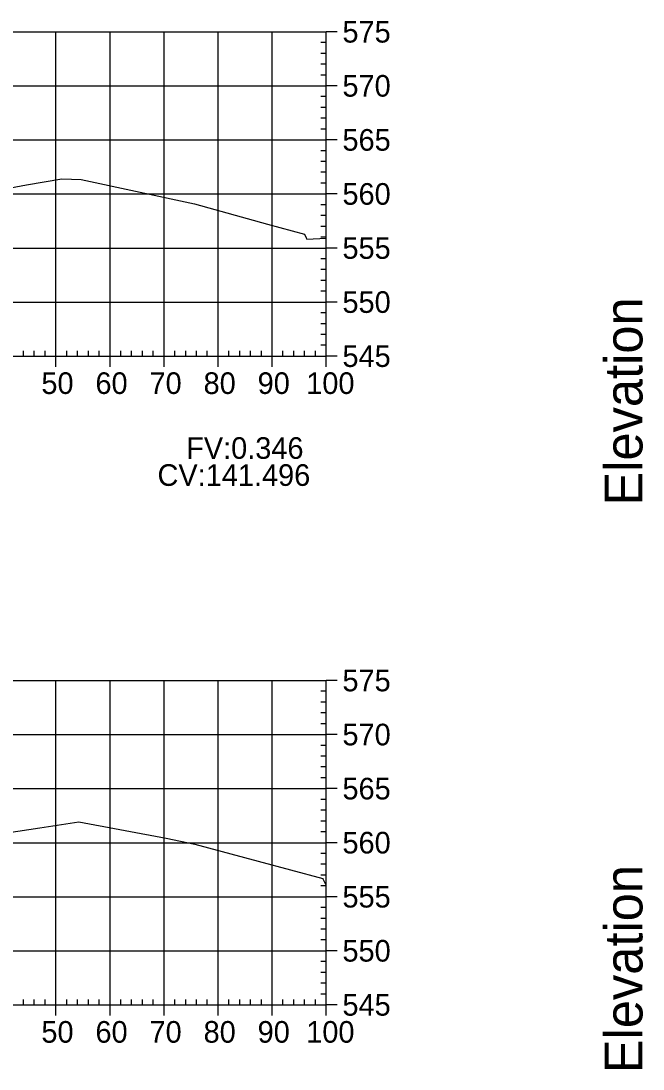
# Model space of a CAD drawing. Extents: x 704834 to 709892, y 372981 to 377533.
# Drawn here: x 707005.4 to 707120.5, y 373240.9 to 373434.8 of the extents above; entities that cross this region are included whole.
import ezdxf

# ---------------------------------------------------------------- set-up
doc = ezdxf.new("R2010")
doc.units = 0
for name, color, linetype in [('57', 7, 'Continuous'), ('59', 7, 'Continuous'), ('60', 7, 'Continuous'), ('Existing', 7, 'Continuous')]:
    doc.layers.add(name, color=color, linetype=linetype)

msp = doc.modelspace()

# ---------------------------------------------------------------- linework, layer by layer
at = {"layer": '57'}
for p, q in [((706861.87, 373432.82), (707061.87, 373432.82)), ((707011.87, 373372.82), (707011.87, 373432.82)), ((707021.87, 373372.82), (707021.87, 373432.82)), ((707031.87, 373372.82), (707031.87, 373432.82)), ((707041.87, 373372.82), (707041.87, 373432.82)), ((707051.87, 373372.82), (707051.87, 373432.82)), ((707061.87, 373372.82), (707061.87, 373432.82)), ((707061.87, 373372.82), (707061.87, 373432.82)), ((707063.87, 373432.82), (707061.87, 373432.82)), ((707061.87, 373430.82), (707060.87, 373430.82)), ((707061.87, 373428.82), (707060.87, 373428.82)), ((707061.87, 373426.82), (707060.87, 373426.82)), ((707061.87, 373424.82), (707060.87, 373424.82)), ((706861.87, 373422.82), (707061.87, 373422.82)), ((707063.87, 373422.82), (707061.87, 373422.82)), ((707061.87, 373420.82), (707060.87, 373420.82)), ((707061.87, 373418.82), (707060.87, 373418.82)), ((707061.87, 373416.82), (707060.87, 373416.82)), ((707061.87, 373414.82), (707060.87, 373414.82)), ((706861.87, 373412.82), (707061.87, 373412.82)), ((707063.87, 373412.82), (707061.87, 373412.82)), ((707061.87, 373410.82), (707060.87, 373410.82)), ((707061.87, 373408.82), (707060.87, 373408.82)), ((707061.87, 373406.82), (707060.87, 373406.82)), ((707061.87, 373404.82), (707060.87, 373404.82)), ((706861.87, 373402.82), (707061.87, 373402.82)), ((707063.87, 373402.82), (707061.87, 373402.82)), ((707061.87, 373400.82), (707060.87, 373400.82)), ((707061.87, 373398.82), (707060.87, 373398.82)), ((707061.87, 373396.82), (707060.87, 373396.82)), ((707061.87, 373394.82), (707060.87, 373394.82)), ((706861.87, 373392.82), (707061.87, 373392.82)), ((707063.87, 373392.82), (707061.87, 373392.82)), ((707061.87, 373390.82), (707060.87, 373390.82)), ((707061.87, 373388.82), (707060.87, 373388.82)), ((707061.87, 373386.82), (707060.87, 373386.82)), ((707061.87, 373384.82), (707060.87, 373384.82)), ((706861.87, 373382.82), (707061.87, 373382.82)), ((707063.87, 373382.82), (707061.87, 373382.82)), ((707061.87, 373380.82), (707060.87, 373380.82)), ((707061.87, 373378.82), (707060.87, 373378.82)), ((707061.87, 373376.82), (707060.87, 373376.82)), ((707061.87, 373374.82), (707060.87, 373374.82)), ((706861.87, 373372.82), (707061.87, 373372.82)), ((706861.87, 373372.82), (707061.87, 373372.82)), ((707005.87, 373372.82), (707005.87, 373373.82)), ((707007.87, 373372.82), (707007.87, 373373.82)), ((707009.87, 373372.82), (707009.87, 373373.82)), ((707011.87, 373370.82), (707011.87, 373372.82)), ((707013.87, 373372.82), (707013.87, 373373.82)), ((707015.87, 373372.82), (707015.87, 373373.82)), ((707017.87, 373372.82), (707017.87, 373373.82)), ((707019.87, 373372.82), (707019.87, 373373.82)), ((707021.87, 373370.82), (707021.87, 373372.82)), ((707023.87, 373372.82), (707023.87, 373373.82)), ((707025.87, 373372.82), (707025.87, 373373.82)), ((707027.87, 373372.82), (707027.87, 373373.82)), ((707029.87, 373372.82), (707029.87, 373373.82)), ((707031.87, 373370.82), (707031.87, 373372.82)), ((707033.87, 373372.82), (707033.87, 373373.82)), ((707035.87, 373372.82), (707035.87, 373373.82)), ((707037.87, 373372.82), (707037.87, 373373.82)), ((707039.87, 373372.82), (707039.87, 373373.82)), ((707041.87, 373370.82), (707041.87, 373372.82)), ((707043.87, 373372.82), (707043.87, 373373.82)), ((707045.87, 373372.82), (707045.87, 373373.82)), ((707047.87, 373372.82), (707047.87, 373373.82)), ((707049.87, 373372.82), (707049.87, 373373.82)), ((707051.87, 373370.82), (707051.87, 373372.82)), ((707053.87, 373372.82), (707053.87, 373373.82)), ((707055.87, 373372.82), (707055.87, 373373.82)), ((707057.87, 373372.82), (707057.87, 373373.82)), ((707059.87, 373372.82), (707059.87, 373373.82)), ((707061.87, 373370.82), (707061.87, 373372.82)), ((707063.87, 373372.82), (707061.87, 373372.82)), ((706861.87, 373312.82), (707061.87, 373312.82)), ((707011.87, 373252.82), (707011.87, 373312.82)), ((707021.87, 373252.82), (707021.87, 373312.82)), ((707031.87, 373252.82), (707031.87, 373312.82)), ((707041.87, 373252.82), (707041.87, 373312.82)), ((707051.87, 373252.82), (707051.87, 373312.82)), ((707061.87, 373252.82), (707061.87, 373312.82)), ((707061.87, 373252.82), (707061.87, 373312.82)), ((707063.87, 373312.82), (707061.87, 373312.82)), ((707061.87, 373310.82), (707060.87, 373310.82)), ((707061.87, 373308.82), (707060.87, 373308.82)), ((707061.87, 373306.82), (707060.87, 373306.82)), ((707061.87, 373304.82), (707060.87, 373304.82)), ((706861.87, 373302.82), (707061.87, 373302.82)), ((707063.87, 373302.82), (707061.87, 373302.82)), ((707061.87, 373300.82), (707060.87, 373300.82)), ((707061.87, 373298.82), (707060.87, 373298.82)), ((707061.87, 373296.82), (707060.87, 373296.82)), ((707061.87, 373294.82), (707060.87, 373294.82)), ((706861.87, 373292.82), (707061.87, 373292.82)), ((707063.87, 373292.82), (707061.87, 373292.82)), ((707061.87, 373290.82), (707060.87, 373290.82)), ((707061.87, 373288.82), (707060.87, 373288.82)), ((707061.87, 373286.82), (707060.87, 373286.82)), ((707061.87, 373284.82), (707060.87, 373284.82)), ((706861.87, 373282.82), (707061.87, 373282.82)), ((707063.87, 373282.82), (707061.87, 373282.82)), ((707061.87, 373280.82), (707060.87, 373280.82)), ((707061.87, 373278.82), (707060.87, 373278.82)), ((707061.87, 373276.82), (707060.87, 373276.82)), ((707061.87, 373274.82), (707060.87, 373274.82)), ((706861.87, 373272.82), (707061.87, 373272.82)), ((707063.87, 373272.82), (707061.87, 373272.82)), ((707061.87, 373270.82), (707060.87, 373270.82)), ((707061.87, 373268.82), (707060.87, 373268.82)), ((707061.87, 373266.82), (707060.87, 373266.82)), ((707061.87, 373264.82), (707060.87, 373264.82)), ((706861.87, 373262.82), (707061.87, 373262.82)), ((707063.87, 373262.82), (707061.87, 373262.82)), ((707061.87, 373260.82), (707060.87, 373260.82)), ((707061.87, 373258.82), (707060.87, 373258.82)), ((707061.87, 373256.82), (707060.87, 373256.82)), ((707061.87, 373254.82), (707060.87, 373254.82)), ((706861.87, 373252.82), (707061.87, 373252.82)), ((706861.87, 373252.82), (707061.87, 373252.82)), ((707005.87, 373252.82), (707005.87, 373253.82)), ((707007.87, 373252.82), (707007.87, 373253.82)), ((707009.87, 373252.82), (707009.87, 373253.82)), ((707011.87, 373250.82), (707011.87, 373252.82)), ((707013.87, 373252.82), (707013.87, 373253.82)), ((707015.87, 373252.82), (707015.87, 373253.82)), ((707017.87, 373252.82), (707017.87, 373253.82)), ((707019.87, 373252.82), (707019.87, 373253.82)), ((707021.87, 373250.82), (707021.87, 373252.82)), ((707023.87, 373252.82), (707023.87, 373253.82)), ((707025.87, 373252.82), (707025.87, 373253.82)), ((707027.87, 373252.82), (707027.87, 373253.82)), ((707029.87, 373252.82), (707029.87, 373253.82)), ((707031.87, 373250.82), (707031.87, 373252.82)), ((707033.87, 373252.82), (707033.87, 373253.82)), ((707035.87, 373252.82), (707035.87, 373253.82)), ((707037.87, 373252.82), (707037.87, 373253.82)), ((707039.87, 373252.82), (707039.87, 373253.82)), ((707041.87, 373250.82), (707041.87, 373252.82)), ((707043.87, 373252.82), (707043.87, 373253.82)), ((707045.87, 373252.82), (707045.87, 373253.82)), ((707047.87, 373252.82), (707047.87, 373253.82)), ((707049.87, 373252.82), (707049.87, 373253.82)), ((707051.87, 373250.82), (707051.87, 373252.82)), ((707053.87, 373252.82), (707053.87, 373253.82)), ((707055.87, 373252.82), (707055.87, 373253.82)), ((707057.87, 373252.82), (707057.87, 373253.82)), ((707059.87, 373252.82), (707059.87, 373253.82)), ((707061.87, 373250.82), (707061.87, 373252.82)), ((707063.87, 373252.82), (707061.87, 373252.82))]:
    msp.add_line(p, q, dxfattribs=at)
at = {"layer": 'Existing'}
for points in [[(707000.46, 373403.4), (707006.4, 373404.51), (707012.98, 373405.62), (707016.51, 373405.51), (707037.49, 373400.97), (707050.99, 373397.24), (707057.83, 373395.4), (707058.18, 373394.69), (707058.31, 373394.43), (707061.87, 373394.65)], [(706999.43, 373284.15), (707008.86, 373285.58), (707016.13, 373286.65), (707032.25, 373283.67), (707037.54, 373282.57), (707049.27, 373279.4), (707061.23, 373276.18), (707061.27, 373276.11), (707061.76, 373275.15), (707061.87, 373275.16)]]:
    msp.add_lwpolyline(points, dxfattribs=at)

# ---------------------------------------------------------------- texts
msp.add_text('CV:141.496', height=4).set_placement((707030.66, 373348.82))
at = {"layer": '57'}
for s, p in [('575', (707064.87, 373430.82)), ('570', (707064.87, 373420.82)), ('565', (707064.87, 373410.82)), ('560', (707064.87, 373400.82)), ('555', (707064.87, 373390.82)), ('550', (707064.87, 373380.82)), ('545', (707064.87, 373370.82)), ('50', (707009.18, 373365.82)), ('60', (707019.18, 373365.82)), ('70', (707029.18, 373365.82)), ('80', (707039.18, 373365.82)), ('90', (707049.18, 373365.82)), ('100', (707058.17, 373365.82)), ('575', (707064.87, 373310.82)), ('570', (707064.87, 373300.82)), ('565', (707064.87, 373290.82)), ('560', (707064.87, 373280.82)), ('555', (707064.87, 373270.82)), ('550', (707064.87, 373260.82)), ('545', (707064.87, 373250.82)), ('50', (707009.18, 373245.82)), ('60', (707019.18, 373245.82)), ('70', (707029.18, 373245.82)), ('80', (707039.18, 373245.82)), ('90', (707049.18, 373245.82)), ('100', (707058.17, 373245.82))]:
    msp.add_text(s, height=4, dxfattribs=at).set_placement(p)
at = {"layer": '59'}
msp.add_text('FV:0.346', height=4, dxfattribs=at).set_placement((707035.96, 373353.82))
at = {"layer": '60'}
for p in [(707120.37, 373345.18), (707120.37, 373240.18)]:
    msp.add_text('Elevation', height=7, rotation=90, dxfattribs=at).set_placement(p)

doc.saveas('drawing.dxf')
